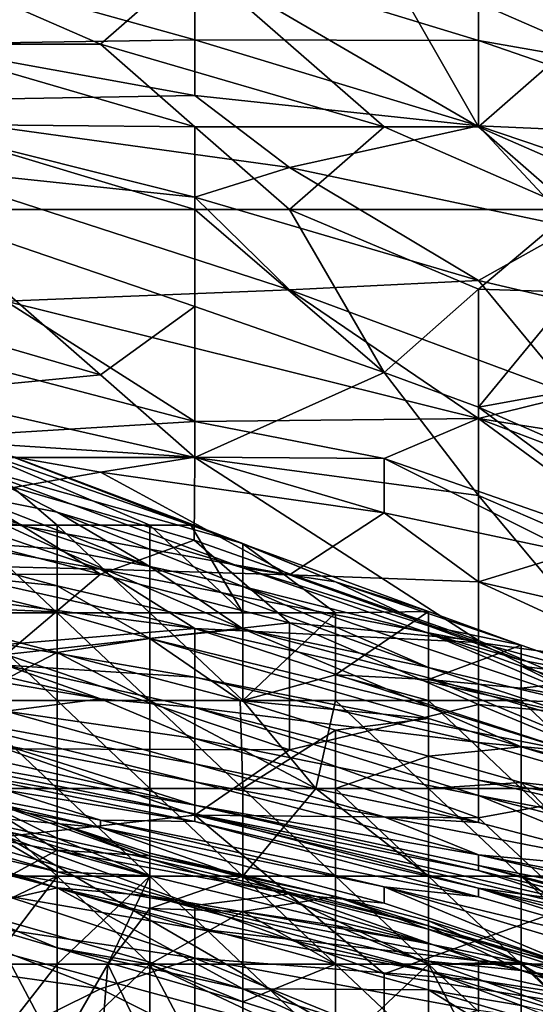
# Model space of a CAD drawing. Extents: x -161 to 11, y -10 to 160.
# Tile 473 of 496: x 0.8328 to 0.8572, y 0.2599 to 0.3064. Entities that reach past the tile are written whole.
import ezdxf

# ---------------------------------------------------------------- set-up
doc = ezdxf.new("R2010")
doc.units = 0

msp = doc.modelspace()

# ---------------------------------------------------------------- linework, layer by layer
for points in [[(0.841121, 0.309565, 0.580862), (0.841121, 0.305496, 0.569144), (0.827708, 0.309225, 0.57305)], [(0.841121, 0.309565, 0.580862), (0.854534, 0.309598, 0.588675), (0.854534, 0.305465, 0.576956)], [(0.841121, 0.305496, 0.569144), (0.841121, 0.309565, 0.580862), (0.854534, 0.305465, 0.576956)], [(0.854534, 0.309598, 0.588675), (0.872418, 0.306512, 0.592581), (0.872418, 0.302327, 0.580862)], [(0.854534, 0.305465, 0.576956), (0.854534, 0.309598, 0.588675), (0.872418, 0.302327, 0.580862)], [(0.841121, 0.305496, 0.569144), (0.827708, 0.305287, 0.56101), (0.827708, 0.309225, 0.57305)], [(0.83665, 0.305287, 0.735837), (0.841121, 0.309193, 0.737331), (0.827708, 0.309193, 0.736674)], [(0.83665, 0.305287, 0.735837), (0.827708, 0.309193, 0.736674), (0.827708, 0.305287, 0.735136)], [(0.850063, 0.30138, 0.735914), (0.841121, 0.309193, 0.737331), (0.83665, 0.305287, 0.735837)], [(0.854534, 0.30138, 0.736688), (0.850063, 0.309193, 0.737946), (0.841121, 0.309193, 0.737331)], [(0.841121, 0.309193, 0.737331), (0.850063, 0.30138, 0.735914), (0.854534, 0.30138, 0.736688)], [(0.850063, 0.309193, 0.737946), (0.859005, 0.305287, 0.738217), (0.859005, 0.309193, 0.738834)], [(0.850063, 0.309193, 0.737946), (0.854534, 0.30138, 0.736688), (0.859005, 0.305287, 0.738217)], [(0.827708, 0.305287, 0.56101), (0.841121, 0.305496, 0.569144), (0.841121, 0.30286, 0.561331)], [(0.841121, 0.305496, 0.569144), (0.854534, 0.305465, 0.576956), (0.854534, 0.301427, 0.565237)], [(0.841121, 0.30286, 0.561331), (0.841121, 0.305496, 0.569144), (0.854534, 0.301427, 0.565237)], [(0.854534, 0.305465, 0.576956), (0.872418, 0.302327, 0.580862), (0.867947, 0.30084, 0.57305)], [(0.854534, 0.301427, 0.565237), (0.854534, 0.305465, 0.576956), (0.867947, 0.30084, 0.57305)], [(0.841121, 0.30286, 0.561331), (0.823237, 0.302558, 0.549612), (0.827708, 0.305287, 0.56101)], [(0.827708, 0.305287, 0.735136), (0.841121, 0.30138, 0.734623), (0.83665, 0.305287, 0.735837)], [(0.827708, 0.305287, 0.735136), (0.827708, 0.301505, 0.733206), (0.841121, 0.30138, 0.734623)], [(0.841121, 0.30138, 0.734623), (0.850063, 0.30138, 0.735914), (0.83665, 0.305287, 0.735837)], [(0.863476, 0.297474, 0.737), (0.859005, 0.305287, 0.738217), (0.854534, 0.30138, 0.736688)], [(0.823237, 0.302558, 0.549612), (0.841121, 0.30286, 0.561331), (0.845592, 0.299464, 0.553519)], [(0.845592, 0.299464, 0.553519), (0.841121, 0.298058, 0.545706), (0.823237, 0.302558, 0.549612)], [(0.827708, 0.299485, 0.5418), (0.823237, 0.302558, 0.549612), (0.841121, 0.298058, 0.545706)], [(0.841121, 0.30286, 0.561331), (0.854534, 0.301427, 0.565237), (0.845592, 0.299464, 0.553519)], [(0.827708, 0.301505, 0.733206), (0.841121, 0.297474, 0.7326), (0.841121, 0.30138, 0.734623)], [(0.841121, 0.297474, 0.7326), (0.827708, 0.301505, 0.733206), (0.827708, 0.297474, 0.730295)], [(0.845592, 0.297474, 0.733434), (0.850063, 0.30138, 0.735914), (0.841121, 0.30138, 0.734623)], [(0.845592, 0.297474, 0.733434), (0.841121, 0.30138, 0.734623), (0.841121, 0.297474, 0.7326)], [(0.845592, 0.299464, 0.553519), (0.854534, 0.301427, 0.565237), (0.859005, 0.296624, 0.553519)], [(0.850063, 0.30138, 0.735914), (0.845592, 0.297474, 0.733434), (0.859005, 0.297474, 0.736046)], [(0.859005, 0.297474, 0.736046), (0.854534, 0.30138, 0.736688), (0.850063, 0.30138, 0.735914)], [(0.854534, 0.301427, 0.565237), (0.867947, 0.30084, 0.57305), (0.867947, 0.296891, 0.561331)], [(0.859005, 0.296624, 0.553519), (0.854534, 0.301427, 0.565237), (0.867947, 0.296891, 0.561331)], [(0.859005, 0.297474, 0.736046), (0.863476, 0.297474, 0.737), (0.854534, 0.30138, 0.736688)], [(0.841121, 0.298058, 0.545706), (0.845592, 0.293687, 0.533987), (0.827708, 0.299485, 0.5418)], [(0.832179, 0.293143, 0.522269), (0.827708, 0.299485, 0.5418), (0.845592, 0.293687, 0.533987)], [(0.841121, 0.298058, 0.545706), (0.845592, 0.299464, 0.553519), (0.854534, 0.294126, 0.5418)], [(0.845592, 0.299464, 0.553519), (0.859005, 0.296624, 0.553519), (0.854534, 0.294126, 0.5418)], [(0.845592, 0.293687, 0.533987), (0.841121, 0.298058, 0.545706), (0.854534, 0.294126, 0.5418)], [(0.841121, 0.292899, 0.7293), (0.841121, 0.297474, 0.7326), (0.827708, 0.297474, 0.730295)], [(0.841121, 0.292899, 0.7293), (0.827708, 0.297474, 0.730295), (0.83665, 0.289662, 0.724963)], [(0.827708, 0.297474, 0.730295), (0.827708, 0.292266, 0.725394), (0.83665, 0.289662, 0.724963)], [(0.841121, 0.297474, 0.7326), (0.841121, 0.292899, 0.7293), (0.850063, 0.289778, 0.7293)], [(0.850063, 0.289778, 0.7293), (0.845592, 0.297474, 0.733434), (0.841121, 0.297474, 0.7326)], [(0.854534, 0.293704, 0.733206), (0.859005, 0.297474, 0.736046), (0.845592, 0.297474, 0.733434)], [(0.854534, 0.293704, 0.733206), (0.845592, 0.297474, 0.733434), (0.850063, 0.289778, 0.7293)], [(0.859005, 0.297474, 0.736046), (0.854534, 0.293704, 0.733206), (0.859005, 0.293568, 0.734169)], [(0.859005, 0.296624, 0.553519), (0.863476, 0.292022, 0.5418), (0.854534, 0.294126, 0.5418)], [(0.832179, 0.293143, 0.522269), (0.845592, 0.293687, 0.533987), (0.854534, 0.287593, 0.518362)], [(0.845592, 0.293687, 0.533987), (0.854534, 0.294126, 0.5418), (0.859005, 0.288707, 0.526175)], [(0.845592, 0.293687, 0.533987), (0.859005, 0.288707, 0.526175), (0.854534, 0.287593, 0.518362)], [(0.854534, 0.288141, 0.7293), (0.854534, 0.293704, 0.733206), (0.850063, 0.289778, 0.7293)], [(0.863476, 0.292022, 0.5418), (0.859005, 0.288707, 0.526175), (0.854534, 0.294126, 0.5418)], [(0.859005, 0.293568, 0.734169), (0.854534, 0.293704, 0.733206), (0.854534, 0.288141, 0.7293)], [(0.863476, 0.289757, 0.733206), (0.859005, 0.293568, 0.734169), (0.854534, 0.288141, 0.7293)], [(0.827708, 0.290964, 0.51055), (0.832179, 0.293143, 0.522269), (0.841121, 0.287455, 0.506644)], [(0.841121, 0.287455, 0.506644), (0.832179, 0.293143, 0.522269), (0.854534, 0.287593, 0.518362)], [(0.841121, 0.292899, 0.7293), (0.83665, 0.289662, 0.724963), (0.841121, 0.285755, 0.722243)], [(0.850063, 0.289778, 0.7293), (0.841121, 0.292899, 0.7293), (0.841121, 0.285755, 0.722243)], [(0.83665, 0.289662, 0.724963), (0.827708, 0.292266, 0.725394), (0.827708, 0.288789, 0.721487)], [(0.827708, 0.290964, 0.51055), (0.841121, 0.287455, 0.506644), (0.827708, 0.286637, 0.491019)], [(0.827708, 0.288789, 0.721487), (0.841121, 0.285755, 0.722243), (0.83665, 0.289662, 0.724963)], [(0.854534, 0.283955, 0.725394), (0.850063, 0.289778, 0.7293), (0.841121, 0.285755, 0.722243)], [(0.854534, 0.288141, 0.7293), (0.850063, 0.289778, 0.7293), (0.854534, 0.283955, 0.725394)], [(0.868916, 0.281849, 0.7293), (0.863476, 0.289757, 0.733206), (0.854534, 0.288141, 0.7293)], [(0.841121, 0.285755, 0.722243), (0.827708, 0.288789, 0.721487), (0.827708, 0.285755, 0.717656)], [(0.854534, 0.287593, 0.518362), (0.859005, 0.288707, 0.526175), (0.867947, 0.285471, 0.522269)], [(0.867947, 0.278162, 0.725394), (0.854534, 0.288141, 0.7293), (0.854534, 0.283955, 0.725394)], [(0.854534, 0.288141, 0.7293), (0.867947, 0.278162, 0.725394), (0.868916, 0.281849, 0.7293)], [(0.841121, 0.287455, 0.506644), (0.841121, 0.285774, 0.498831), (0.827708, 0.286637, 0.491019)], [(0.841121, 0.287455, 0.506644), (0.854534, 0.287593, 0.518362), (0.850063, 0.2857, 0.506644)], [(0.841121, 0.285774, 0.498831), (0.841121, 0.287455, 0.506644), (0.850063, 0.2857, 0.506644)], [(0.850063, 0.2857, 0.506644), (0.854534, 0.287593, 0.518362), (0.863476, 0.281042, 0.498831)], [(0.867947, 0.285471, 0.522269), (0.867947, 0.282517, 0.51055), (0.854534, 0.287593, 0.518362)], [(0.854534, 0.287593, 0.518362), (0.867947, 0.282517, 0.51055), (0.863476, 0.281042, 0.498831)], [(0.843381, 0.281691, 0.221806), (0.830057, 0.286711, 0.221806), (0.830212, 0.28542, 0.22932)], [(0.840931, 0.282561, 0.218049), (0.830057, 0.286711, 0.221806), (0.843381, 0.281691, 0.221806)], [(0.830057, 0.286711, 0.221806), (0.840931, 0.282561, 0.218049), (0.830212, 0.286296, 0.218049)], [(0.827708, 0.286637, 0.491019), (0.841121, 0.285774, 0.498831), (0.83665, 0.285067, 0.491019)], [(0.827708, 0.286637, 0.491019), (0.83665, 0.285067, 0.491019), (0.827708, 0.283492, 0.475394)], [(0.838991, 0.282561, 0.217141), (0.830212, 0.286296, 0.218049), (0.840931, 0.282561, 0.218049)], [(0.838991, 0.282561, 0.217141), (0.834601, 0.282561, 0.215981), (0.830212, 0.286296, 0.218049)], [(0.830212, 0.282561, 0.215603), (0.830212, 0.286296, 0.218049), (0.834601, 0.282561, 0.215981)], [(0.814295, 0.286004, 0.713675), (0.827708, 0.280231, 0.709769), (0.83665, 0.280236, 0.713675)], [(0.83665, 0.280236, 0.713675), (0.827708, 0.285755, 0.717656), (0.814295, 0.286004, 0.713675)], [(0.850063, 0.283141, 0.494925), (0.83665, 0.285067, 0.491019), (0.841121, 0.285774, 0.498831)], [(0.841121, 0.285774, 0.498831), (0.850063, 0.2857, 0.506644), (0.850063, 0.283141, 0.494925)], [(0.827708, 0.285755, 0.717656), (0.841085, 0.281849, 0.717581), (0.841121, 0.285755, 0.722243)], [(0.827708, 0.285755, 0.717656), (0.83665, 0.280236, 0.713675), (0.841085, 0.281849, 0.717581)], [(0.834601, 0.283177, 0.233077), (0.843381, 0.280547, 0.22932), (0.830212, 0.28542, 0.22932)], [(0.843381, 0.280547, 0.22932), (0.843381, 0.281691, 0.221806), (0.830212, 0.28542, 0.22932)], [(0.830212, 0.284041, 0.236834), (0.834601, 0.283177, 0.233077), (0.830212, 0.28542, 0.22932)], [(0.841121, 0.285755, 0.722243), (0.841085, 0.281849, 0.717581), (0.854534, 0.277097, 0.717581)], [(0.854534, 0.277097, 0.717581), (0.854534, 0.283955, 0.725394), (0.841121, 0.285755, 0.722243)], [(0.850063, 0.2857, 0.506644), (0.863476, 0.281042, 0.498831), (0.859005, 0.281255, 0.494925)], [(0.850063, 0.283141, 0.494925), (0.850063, 0.2857, 0.506644), (0.859005, 0.281255, 0.494925)], [(0.827708, 0.283492, 0.475394), (0.83665, 0.285067, 0.491019), (0.845592, 0.280204, 0.475394)], [(0.83665, 0.285067, 0.491019), (0.850063, 0.283141, 0.494925), (0.845592, 0.280204, 0.475394)], [(0.830212, 0.283448, 0.240592), (0.838991, 0.280602, 0.240592), (0.830212, 0.284041, 0.236834)], [(0.838991, 0.280602, 0.240592), (0.834601, 0.283177, 0.233077), (0.830212, 0.284041, 0.236834)], [(0.863476, 0.273261, 0.717581), (0.867947, 0.278162, 0.725394), (0.854534, 0.283955, 0.725394)], [(0.854534, 0.277097, 0.717581), (0.863476, 0.273261, 0.717581), (0.854534, 0.283955, 0.725394)], [(0.825822, 0.282054, 0.25562), (0.834601, 0.281435, 0.244349), (0.830212, 0.283448, 0.240592)], [(0.827708, 0.282062, 0.467581), (0.827708, 0.283492, 0.475394), (0.83665, 0.28048, 0.467581)], [(0.845592, 0.280204, 0.475394), (0.83665, 0.28048, 0.467581), (0.827708, 0.283492, 0.475394)], [(0.834601, 0.281435, 0.244349), (0.838991, 0.280602, 0.240592), (0.830212, 0.283448, 0.240592)], [(0.843381, 0.279663, 0.236834), (0.834601, 0.283177, 0.233077), (0.838991, 0.280602, 0.240592)], [(0.843381, 0.279663, 0.236834), (0.843381, 0.280547, 0.22932), (0.834601, 0.283177, 0.233077)], [(0.850063, 0.283141, 0.494925), (0.854534, 0.279875, 0.483206), (0.845592, 0.280204, 0.475394)], [(0.850063, 0.283141, 0.494925), (0.859005, 0.281255, 0.494925), (0.854534, 0.279875, 0.483206)], [(0.834601, 0.282561, 0.215981), (0.834601, 0.278411, 0.214983), (0.830212, 0.282561, 0.215603)], [(0.830212, 0.278411, 0.215436), (0.830212, 0.282561, 0.215603), (0.834601, 0.278411, 0.214983)], [(0.834601, 0.282561, 0.215981), (0.838991, 0.282561, 0.217141), (0.838991, 0.278411, 0.214829)], [(0.838991, 0.278411, 0.214829), (0.834601, 0.278411, 0.214983), (0.834601, 0.282561, 0.215981)], [(0.843381, 0.278411, 0.214884), (0.838991, 0.278411, 0.214829), (0.838991, 0.282561, 0.217141)], [(0.838991, 0.282561, 0.217141), (0.840931, 0.282561, 0.218049), (0.843381, 0.278411, 0.214884)], [(0.843381, 0.281691, 0.221806), (0.843381, 0.281677, 0.218049), (0.840931, 0.282561, 0.218049)], [(0.843381, 0.278411, 0.214884), (0.840931, 0.282561, 0.218049), (0.843381, 0.281677, 0.218049)], [(0.834601, 0.27969, 0.25562), (0.825822, 0.282054, 0.25562), (0.825822, 0.280608, 0.263134)], [(0.825822, 0.282054, 0.25562), (0.834601, 0.27969, 0.25562), (0.834601, 0.281435, 0.244349)], [(0.827708, 0.282062, 0.467581), (0.83665, 0.28048, 0.467581), (0.827708, 0.2807, 0.459769)], [(0.83665, 0.280236, 0.713675), (0.845592, 0.277943, 0.714583), (0.841085, 0.281849, 0.717581)], [(0.841085, 0.281849, 0.717581), (0.845592, 0.277943, 0.714583), (0.854534, 0.277097, 0.717581)], [(0.843381, 0.280547, 0.22932), (0.84777, 0.279874, 0.221806), (0.843381, 0.281691, 0.221806)], [(0.84777, 0.279874, 0.221806), (0.843381, 0.281677, 0.218049), (0.843381, 0.281691, 0.221806)], [(0.85216, 0.278476, 0.218049), (0.843381, 0.281677, 0.218049), (0.84777, 0.279874, 0.221806)], [(0.84777, 0.278411, 0.215669), (0.843381, 0.281677, 0.218049), (0.85216, 0.278476, 0.218049)], [(0.84777, 0.278411, 0.215669), (0.843381, 0.278411, 0.214884), (0.843381, 0.281677, 0.218049)], [(0.843381, 0.277651, 0.251863), (0.834601, 0.281435, 0.244349), (0.834601, 0.27969, 0.25562)], [(0.843381, 0.277651, 0.251863), (0.838991, 0.280602, 0.240592), (0.834601, 0.281435, 0.244349)], [(0.859005, 0.281255, 0.494925), (0.872418, 0.275744, 0.483206), (0.854534, 0.279875, 0.483206)], [(0.827708, 0.2807, 0.459769), (0.841121, 0.277674, 0.455862), (0.827708, 0.279424, 0.451956)], [(0.83665, 0.28048, 0.467581), (0.841121, 0.277674, 0.455862), (0.827708, 0.2807, 0.459769)], [(0.834601, 0.27846, 0.263134), (0.834601, 0.27969, 0.25562), (0.825822, 0.280608, 0.263134)], [(0.834601, 0.27846, 0.263134), (0.825822, 0.280608, 0.263134), (0.825822, 0.278819, 0.266891)], [(0.832179, 0.276446, 0.705862), (0.83665, 0.280236, 0.713675), (0.827708, 0.280231, 0.709769)], [(0.845592, 0.277943, 0.714583), (0.83665, 0.280236, 0.713675), (0.832179, 0.276446, 0.705862)], [(0.845592, 0.280204, 0.475394), (0.854534, 0.277014, 0.467581), (0.83665, 0.28048, 0.467581)], [(0.83665, 0.28048, 0.467581), (0.854534, 0.277014, 0.467581), (0.841121, 0.277674, 0.455862)], [(0.85216, 0.275834, 0.244349), (0.838991, 0.280602, 0.240592), (0.843381, 0.277651, 0.251863)], [(0.85216, 0.275834, 0.244349), (0.843381, 0.279663, 0.236834), (0.838991, 0.280602, 0.240592)], [(0.85216, 0.277454, 0.22932), (0.843381, 0.280547, 0.22932), (0.843381, 0.279663, 0.236834)], [(0.843381, 0.280547, 0.22932), (0.85216, 0.277805, 0.225563), (0.84777, 0.279874, 0.221806)], [(0.85216, 0.277454, 0.22932), (0.85216, 0.277805, 0.225563), (0.843381, 0.280547, 0.22932)], [(0.854534, 0.279875, 0.483206), (0.854534, 0.277014, 0.467581), (0.845592, 0.280204, 0.475394)], [(0.85216, 0.277805, 0.225563), (0.85655, 0.276887, 0.218049), (0.84777, 0.279874, 0.221806)], [(0.85655, 0.276887, 0.218049), (0.85216, 0.278476, 0.218049), (0.84777, 0.279874, 0.221806)], [(0.854534, 0.279875, 0.483206), (0.872418, 0.275744, 0.483206), (0.863476, 0.27577, 0.471487)], [(0.863476, 0.27577, 0.471487), (0.854534, 0.277014, 0.467581), (0.854534, 0.279875, 0.483206)], [(0.827708, 0.279424, 0.451956), (0.841121, 0.277674, 0.455862), (0.832179, 0.276921, 0.440237)], [(0.834601, 0.27969, 0.25562), (0.834601, 0.27846, 0.263134), (0.838991, 0.277207, 0.263134)], [(0.838991, 0.277207, 0.263134), (0.843381, 0.277651, 0.251863), (0.834601, 0.27969, 0.25562)], [(0.85216, 0.275834, 0.244349), (0.860939, 0.273747, 0.236834), (0.843381, 0.279663, 0.236834)], [(0.860939, 0.273747, 0.236834), (0.85216, 0.277454, 0.22932), (0.843381, 0.279663, 0.236834)], [(0.834601, 0.276532, 0.266891), (0.825822, 0.278819, 0.266891), (0.830212, 0.274261, 0.269382)], [(0.825822, 0.278819, 0.266891), (0.834601, 0.276532, 0.266891), (0.834601, 0.27846, 0.263134)], [(0.830212, 0.278411, 0.215436), (0.834601, 0.278411, 0.214983), (0.834601, 0.274261, 0.215454)], [(0.834601, 0.274261, 0.215454), (0.830212, 0.274261, 0.216277), (0.830212, 0.278411, 0.215436)], [(0.834601, 0.27846, 0.263134), (0.834601, 0.276532, 0.266891), (0.838991, 0.277207, 0.263134)], [(0.834601, 0.278411, 0.214983), (0.838991, 0.278411, 0.214829), (0.838991, 0.274261, 0.214753)], [(0.834601, 0.274261, 0.215454), (0.834601, 0.278411, 0.214983), (0.838991, 0.274261, 0.214753)], [(0.843381, 0.278411, 0.214884), (0.843381, 0.274261, 0.214307), (0.838991, 0.278411, 0.214829)], [(0.838991, 0.274261, 0.214753), (0.838991, 0.278411, 0.214829), (0.843381, 0.274261, 0.214307)], [(0.843381, 0.278411, 0.214884), (0.84777, 0.278411, 0.215669), (0.843381, 0.274261, 0.214307)], [(0.84777, 0.278411, 0.215669), (0.84777, 0.275488, 0.214292), (0.843381, 0.274261, 0.214307)], [(0.84777, 0.275488, 0.214292), (0.84777, 0.278411, 0.215669), (0.85216, 0.278476, 0.218049)], [(0.84777, 0.275488, 0.214292), (0.85216, 0.278476, 0.218049), (0.85216, 0.275259, 0.214292)], [(0.85655, 0.276887, 0.218049), (0.85216, 0.275259, 0.214292), (0.85216, 0.278476, 0.218049)], [(0.823237, 0.277473, 0.432425), (0.83665, 0.27434, 0.424612), (0.814295, 0.278101, 0.424612)], [(0.83665, 0.27434, 0.424612), (0.832179, 0.273771, 0.408987), (0.814295, 0.278101, 0.424612)], [(0.832179, 0.276446, 0.705862), (0.845592, 0.271944, 0.705862), (0.845592, 0.277943, 0.714583)], [(0.845592, 0.277943, 0.714583), (0.854534, 0.274079, 0.713675), (0.854534, 0.277097, 0.717581)], [(0.845592, 0.277943, 0.714583), (0.845592, 0.271944, 0.705862), (0.854534, 0.274079, 0.713675)], [(0.832179, 0.275944, 0.432425), (0.83665, 0.27434, 0.424612), (0.823237, 0.277473, 0.432425)], [(0.841121, 0.277674, 0.455862), (0.841121, 0.275376, 0.440237), (0.832179, 0.276921, 0.440237)], [(0.838991, 0.277207, 0.263134), (0.85216, 0.273978, 0.259377), (0.843381, 0.277651, 0.251863)], [(0.863476, 0.272579, 0.451956), (0.841121, 0.277674, 0.455862), (0.854534, 0.277014, 0.467581)], [(0.863476, 0.272579, 0.451956), (0.859005, 0.27185, 0.440237), (0.841121, 0.277674, 0.455862)], [(0.841121, 0.277674, 0.455862), (0.859005, 0.27185, 0.440237), (0.841121, 0.275376, 0.440237)], [(0.85216, 0.275338, 0.248106), (0.85216, 0.275834, 0.244349), (0.843381, 0.277651, 0.251863)], [(0.85216, 0.273978, 0.259377), (0.85216, 0.275338, 0.248106), (0.843381, 0.277651, 0.251863)], [(0.85216, 0.277454, 0.22932), (0.85655, 0.276171, 0.225563), (0.85216, 0.277805, 0.225563)], [(0.85216, 0.277805, 0.225563), (0.85655, 0.276171, 0.225563), (0.85655, 0.276887, 0.218049)], [(0.85655, 0.27589, 0.22932), (0.85216, 0.277454, 0.22932), (0.860939, 0.273747, 0.236834)], [(0.85655, 0.27589, 0.22932), (0.85655, 0.276171, 0.225563), (0.85216, 0.277454, 0.22932)], [(0.834601, 0.276532, 0.266891), (0.843257, 0.274261, 0.266891), (0.838991, 0.277207, 0.263134)], [(0.85216, 0.273413, 0.263134), (0.838991, 0.277207, 0.263134), (0.843257, 0.274261, 0.266891)], [(0.85216, 0.273978, 0.259377), (0.838991, 0.277207, 0.263134), (0.85216, 0.273413, 0.263134)], [(0.854534, 0.277097, 0.717581), (0.854534, 0.274079, 0.713675), (0.863476, 0.273261, 0.717581)], [(0.863476, 0.27577, 0.471487), (0.867947, 0.27339, 0.463675), (0.854534, 0.277014, 0.467581)], [(0.854534, 0.277014, 0.467581), (0.867947, 0.27339, 0.463675), (0.863476, 0.272579, 0.451956)], [(0.830212, 0.274261, 0.269382), (0.834601, 0.274261, 0.268794), (0.834601, 0.276532, 0.266891)], [(0.841121, 0.275376, 0.440237), (0.832179, 0.275944, 0.432425), (0.832179, 0.276921, 0.440237)], [(0.834601, 0.276532, 0.266891), (0.838991, 0.274261, 0.267966), (0.843257, 0.274261, 0.266891)], [(0.834601, 0.276532, 0.266891), (0.834601, 0.274261, 0.268794), (0.838991, 0.274261, 0.267966)], [(0.85216, 0.275259, 0.214292), (0.85655, 0.276887, 0.218049), (0.85655, 0.274847, 0.214292)], [(0.85655, 0.276171, 0.225563), (0.860939, 0.275343, 0.218049), (0.85655, 0.276887, 0.218049)], [(0.85655, 0.274847, 0.214292), (0.85655, 0.276887, 0.218049), (0.860939, 0.275343, 0.218049)], [(0.832179, 0.276446, 0.705862), (0.832179, 0.271991, 0.69805), (0.845592, 0.271944, 0.705862)], [(0.85655, 0.276171, 0.225563), (0.85655, 0.27589, 0.22932), (0.860939, 0.275343, 0.218049)], [(0.841121, 0.273943, 0.428519), (0.832179, 0.275944, 0.432425), (0.841121, 0.275376, 0.440237)], [(0.832179, 0.275944, 0.432425), (0.841121, 0.273943, 0.428519), (0.83665, 0.27434, 0.424612)], [(0.85216, 0.275338, 0.248106), (0.865329, 0.271515, 0.244349), (0.85216, 0.275834, 0.244349)], [(0.865329, 0.271515, 0.244349), (0.860939, 0.273747, 0.236834), (0.85216, 0.275834, 0.244349)], [(0.860939, 0.275343, 0.218049), (0.85655, 0.27589, 0.22932), (0.865329, 0.272956, 0.22932)], [(0.860939, 0.273747, 0.236834), (0.865329, 0.272956, 0.22932), (0.85655, 0.27589, 0.22932)], [(0.854534, 0.272287, 0.436331), (0.841121, 0.273943, 0.428519), (0.841121, 0.275376, 0.440237)], [(0.859005, 0.27185, 0.440237), (0.854534, 0.272287, 0.436331), (0.841121, 0.275376, 0.440237)], [(0.84777, 0.275488, 0.214292), (0.84777, 0.274261, 0.213948), (0.843381, 0.274261, 0.214307)], [(0.85216, 0.275259, 0.214292), (0.85216, 0.274261, 0.213795), (0.84777, 0.275488, 0.214292)], [(0.85216, 0.274261, 0.213795), (0.84777, 0.274261, 0.213948), (0.84777, 0.275488, 0.214292)], [(0.865329, 0.269876, 0.259377), (0.85216, 0.275338, 0.248106), (0.85216, 0.273978, 0.259377)], [(0.865329, 0.269876, 0.259377), (0.865329, 0.271515, 0.244349), (0.85216, 0.275338, 0.248106)], [(0.85655, 0.274847, 0.214292), (0.85655, 0.274261, 0.213849), (0.85216, 0.275259, 0.214292)], [(0.85216, 0.274261, 0.213795), (0.85216, 0.275259, 0.214292), (0.85655, 0.274261, 0.213849)], [(0.85655, 0.274847, 0.214292), (0.860939, 0.275343, 0.218049), (0.860939, 0.274086, 0.214292)], [(0.85655, 0.274261, 0.213849), (0.85655, 0.274847, 0.214292), (0.860939, 0.274086, 0.214292)], [(0.830212, 0.274261, 0.216277), (0.834601, 0.274261, 0.215454), (0.834601, 0.270111, 0.216122)], [(0.830212, 0.270111, 0.216207), (0.830212, 0.274261, 0.216277), (0.834601, 0.270111, 0.216122)], [(0.834601, 0.270111, 0.270211), (0.834601, 0.274261, 0.268794), (0.830212, 0.274261, 0.269382)], [(0.834601, 0.270111, 0.270211), (0.830212, 0.274261, 0.269382), (0.830212, 0.270111, 0.270213)], [(0.83665, 0.27434, 0.424612), (0.841121, 0.272466, 0.412894), (0.832179, 0.273771, 0.408987)], [(0.838991, 0.270111, 0.270018), (0.838991, 0.274261, 0.267966), (0.834601, 0.274261, 0.268794)], [(0.834601, 0.274261, 0.268794), (0.834601, 0.270111, 0.270211), (0.838991, 0.270111, 0.270018)], [(0.834601, 0.274261, 0.215454), (0.838991, 0.274261, 0.214753), (0.838991, 0.270111, 0.215624)], [(0.838991, 0.270111, 0.215624), (0.834601, 0.270111, 0.216122), (0.834601, 0.274261, 0.215454)], [(0.83665, 0.27434, 0.424612), (0.841121, 0.273943, 0.428519), (0.841121, 0.272466, 0.412894)], [(0.843381, 0.270111, 0.269639), (0.838991, 0.274261, 0.267966), (0.838991, 0.270111, 0.270018)], [(0.843381, 0.270111, 0.269639), (0.843257, 0.274261, 0.266891), (0.838991, 0.274261, 0.267966)], [(0.838991, 0.274261, 0.214753), (0.843381, 0.274261, 0.214307), (0.846834, 0.270111, 0.214292)], [(0.846834, 0.270111, 0.214292), (0.838991, 0.270111, 0.215624), (0.838991, 0.274261, 0.214753)], [(0.843257, 0.274261, 0.266891), (0.84777, 0.272873, 0.266891), (0.85216, 0.273413, 0.263134)], [(0.84777, 0.272873, 0.266891), (0.843257, 0.274261, 0.266891), (0.843381, 0.270111, 0.269639)], [(0.843381, 0.274261, 0.214307), (0.84777, 0.274261, 0.213948), (0.846834, 0.270111, 0.214292)], [(0.846834, 0.270111, 0.214292), (0.84777, 0.274261, 0.213948), (0.85216, 0.270111, 0.213562)], [(0.84777, 0.274261, 0.213948), (0.85216, 0.274261, 0.213795), (0.85216, 0.270111, 0.213562)], [(0.85655, 0.274261, 0.213849), (0.85655, 0.270111, 0.212894), (0.85216, 0.274261, 0.213795)], [(0.85216, 0.270111, 0.213562), (0.85216, 0.274261, 0.213795), (0.85655, 0.270111, 0.212894)], [(0.85655, 0.270111, 0.212894), (0.85655, 0.274261, 0.213849), (0.860939, 0.270111, 0.212376)], [(0.860939, 0.274086, 0.214292), (0.860939, 0.270111, 0.212376), (0.85655, 0.274261, 0.213849)], [(0.841121, 0.271276, 0.397269), (0.827708, 0.273751, 0.397269), (0.832179, 0.273771, 0.408987)], [(0.827708, 0.273751, 0.397269), (0.841121, 0.271276, 0.397269), (0.841121, 0.270417, 0.381644)], [(0.827708, 0.273751, 0.397269), (0.841121, 0.270417, 0.381644), (0.832179, 0.272145, 0.381644)], [(0.832179, 0.273771, 0.408987), (0.841121, 0.272466, 0.412894), (0.841121, 0.271276, 0.397269)], [(0.854534, 0.270496, 0.420706), (0.841121, 0.273943, 0.428519), (0.854534, 0.272287, 0.436331)], [(0.854534, 0.269785, 0.412894), (0.841121, 0.273943, 0.428519), (0.854534, 0.270496, 0.420706)], [(0.841121, 0.273943, 0.428519), (0.854534, 0.269785, 0.412894), (0.841121, 0.272466, 0.412894)], [(0.854534, 0.268728, 0.705862), (0.854534, 0.274079, 0.713675), (0.845592, 0.271944, 0.705862)], [(0.865329, 0.269876, 0.259377), (0.85216, 0.273978, 0.259377), (0.85655, 0.272079, 0.263134)], [(0.85216, 0.273413, 0.263134), (0.85655, 0.272079, 0.263134), (0.85216, 0.273978, 0.259377)], [(0.854534, 0.274079, 0.713675), (0.863476, 0.270368, 0.713675), (0.863476, 0.273261, 0.717581)], [(0.854534, 0.274079, 0.713675), (0.854534, 0.268728, 0.705862), (0.863476, 0.270368, 0.713675)], [(0.84777, 0.272873, 0.266891), (0.85216, 0.271633, 0.266891), (0.85216, 0.273413, 0.263134)], [(0.85655, 0.272079, 0.263134), (0.85216, 0.273413, 0.263134), (0.85216, 0.271633, 0.266891)], [(0.84777, 0.270111, 0.269071), (0.84777, 0.272873, 0.266891), (0.843381, 0.270111, 0.269639)], [(0.85216, 0.271633, 0.266891), (0.84777, 0.272873, 0.266891), (0.84777, 0.270111, 0.269071)], [(0.83665, 0.268265, 0.307425), (0.814295, 0.272731, 0.311331), (0.827708, 0.270335, 0.311331)], [(0.83665, 0.268265, 0.307425), (0.827708, 0.269069, 0.299612), (0.814295, 0.272731, 0.311331)], [(0.841121, 0.269321, 0.3543), (0.841121, 0.268905, 0.338675), (0.823237, 0.272529, 0.342581)], [(0.827708, 0.272346, 0.366019), (0.841121, 0.269321, 0.3543), (0.823237, 0.272529, 0.342581)], [(0.823237, 0.272529, 0.342581), (0.841121, 0.268905, 0.338675), (0.827708, 0.27127, 0.326956)], [(0.841121, 0.269321, 0.3543), (0.827708, 0.272346, 0.366019), (0.832179, 0.272145, 0.381644)], [(0.841121, 0.272466, 0.412894), (0.854534, 0.269785, 0.412894), (0.854534, 0.268502, 0.397269)], [(0.841121, 0.272466, 0.412894), (0.854534, 0.268502, 0.397269), (0.841121, 0.271276, 0.397269)], [(0.859005, 0.27185, 0.440237), (0.867947, 0.268361, 0.428519), (0.854534, 0.272287, 0.436331)], [(0.854534, 0.272287, 0.436331), (0.867947, 0.268361, 0.428519), (0.854534, 0.270496, 0.420706)], [(0.832179, 0.272145, 0.381644), (0.841121, 0.270417, 0.381644), (0.841121, 0.269321, 0.3543)], [(0.841121, 0.268854, 0.69805), (0.845592, 0.271944, 0.705862), (0.832179, 0.271991, 0.69805)], [(0.832179, 0.271991, 0.69805), (0.832179, 0.267839, 0.690237), (0.841121, 0.268854, 0.69805)], [(0.845592, 0.271944, 0.705862), (0.841121, 0.268854, 0.69805), (0.854534, 0.268728, 0.705862)], [(0.85655, 0.270399, 0.266891), (0.85655, 0.272079, 0.263134), (0.85216, 0.271633, 0.266891)], [(0.865329, 0.269415, 0.263134), (0.85655, 0.272079, 0.263134), (0.85655, 0.270399, 0.266891)], [(0.865329, 0.269415, 0.263134), (0.865329, 0.269876, 0.259377), (0.85655, 0.272079, 0.263134)], [(0.85216, 0.270111, 0.268269), (0.85216, 0.271633, 0.266891), (0.84777, 0.270111, 0.269071)], [(0.85655, 0.270399, 0.266891), (0.85216, 0.271633, 0.266891), (0.85216, 0.270111, 0.268269)], [(0.841121, 0.268543, 0.326956), (0.827708, 0.27127, 0.326956), (0.841121, 0.268905, 0.338675)], [(0.841121, 0.268543, 0.326956), (0.832179, 0.270025, 0.319144), (0.827708, 0.27127, 0.326956)], [(0.841121, 0.271276, 0.397269), (0.850063, 0.268763, 0.38555), (0.841121, 0.270417, 0.381644)], [(0.850063, 0.268763, 0.38555), (0.841121, 0.271276, 0.397269), (0.854534, 0.268502, 0.397269)], [(0.841121, 0.270417, 0.381644), (0.854534, 0.266968, 0.369925), (0.841121, 0.269321, 0.3543)], [(0.854534, 0.266968, 0.369925), (0.841121, 0.270417, 0.381644), (0.850063, 0.268763, 0.38555)], [(0.867947, 0.268361, 0.428519), (0.872418, 0.266378, 0.420706), (0.854534, 0.270496, 0.420706)], [(0.854534, 0.270496, 0.420706), (0.872418, 0.266378, 0.420706), (0.854534, 0.269785, 0.412894)], [(0.832179, 0.270025, 0.319144), (0.83665, 0.268611, 0.311331), (0.827708, 0.270335, 0.311331)], [(0.83665, 0.268611, 0.311331), (0.83665, 0.268265, 0.307425), (0.827708, 0.270335, 0.311331)], [(0.830212, 0.270111, 0.216207), (0.834601, 0.270111, 0.216122), (0.834601, 0.265961, 0.216384)], [(0.830212, 0.265961, 0.215981), (0.830212, 0.270111, 0.216207), (0.834601, 0.265961, 0.216384)], [(0.830212, 0.270111, 0.270213), (0.834601, 0.265961, 0.269553), (0.834601, 0.270111, 0.270211)], [(0.834601, 0.265961, 0.269553), (0.830212, 0.270111, 0.270213), (0.830212, 0.265961, 0.26887)], [(0.832179, 0.270025, 0.319144), (0.841121, 0.268543, 0.326956), (0.83665, 0.268611, 0.311331)], [(0.838991, 0.270111, 0.215624), (0.838991, 0.265961, 0.216508), (0.834601, 0.270111, 0.216122)], [(0.838991, 0.265961, 0.216508), (0.834601, 0.265961, 0.216384), (0.834601, 0.270111, 0.216122)], [(0.838991, 0.265961, 0.269979), (0.838991, 0.270111, 0.270018), (0.834601, 0.270111, 0.270211)], [(0.838991, 0.265961, 0.269979), (0.834601, 0.270111, 0.270211), (0.834601, 0.265961, 0.269553)], [(0.843381, 0.265961, 0.270191), (0.843381, 0.270111, 0.269639), (0.838991, 0.270111, 0.270018)], [(0.843381, 0.265961, 0.270191), (0.838991, 0.270111, 0.270018), (0.838991, 0.265961, 0.269979)], [(0.838991, 0.270111, 0.215624), (0.846834, 0.270111, 0.214292), (0.843381, 0.265961, 0.216114)], [(0.843381, 0.265961, 0.216114), (0.838991, 0.265961, 0.216508), (0.838991, 0.270111, 0.215624)], [(0.843381, 0.270111, 0.269639), (0.84777, 0.265961, 0.270201), (0.84777, 0.270111, 0.269071)], [(0.843381, 0.270111, 0.269639), (0.843381, 0.265961, 0.270191), (0.84777, 0.265961, 0.270201)], [(0.843381, 0.265961, 0.216114), (0.846834, 0.270111, 0.214292), (0.85216, 0.265961, 0.214907)], [(0.85216, 0.270111, 0.213562), (0.85216, 0.265961, 0.214907), (0.846834, 0.270111, 0.214292)], [(0.84777, 0.270111, 0.269071), (0.85216, 0.265961, 0.270082), (0.85216, 0.270111, 0.268269)], [(0.85216, 0.265961, 0.270082), (0.84777, 0.270111, 0.269071), (0.84777, 0.265961, 0.270201)], [(0.85655, 0.265961, 0.269738), (0.85655, 0.270399, 0.266891), (0.85216, 0.270111, 0.268269)], [(0.85216, 0.270111, 0.268269), (0.85216, 0.265961, 0.270082), (0.85655, 0.265961, 0.269738)], [(0.85655, 0.270111, 0.212894), (0.85655, 0.265961, 0.214065), (0.85216, 0.270111, 0.213562)], [(0.85216, 0.265961, 0.214907), (0.85216, 0.270111, 0.213562), (0.85655, 0.265961, 0.214065)], [(0.859005, 0.26455, 0.701956), (0.863476, 0.270368, 0.713675), (0.854534, 0.268728, 0.705862)], [(0.860939, 0.265961, 0.269181), (0.85655, 0.270399, 0.266891), (0.85655, 0.265961, 0.269738)], [(0.865329, 0.267549, 0.266891), (0.85655, 0.270399, 0.266891), (0.860939, 0.265961, 0.269181)], [(0.85655, 0.270399, 0.266891), (0.865329, 0.267549, 0.266891), (0.865329, 0.269415, 0.263134)], [(0.85655, 0.270111, 0.212894), (0.860939, 0.270111, 0.212376), (0.860939, 0.265961, 0.21306)], [(0.860939, 0.265961, 0.21306), (0.85655, 0.265961, 0.214065), (0.85655, 0.270111, 0.212894)], [(0.830212, 0.269923, 0.236834), (0.830212, 0.269936, 0.233077), (0.834601, 0.268487, 0.233077)], [(0.834601, 0.267191, 0.22932), (0.834601, 0.268487, 0.233077), (0.830212, 0.269936, 0.233077)], [(0.830212, 0.269936, 0.233077), (0.832328, 0.265961, 0.22932), (0.834601, 0.267191, 0.22932)], [(0.830212, 0.268723, 0.244349), (0.830212, 0.269923, 0.236834), (0.834601, 0.267758, 0.240592)], [(0.834601, 0.267758, 0.240592), (0.830212, 0.269923, 0.236834), (0.838991, 0.266777, 0.236834)], [(0.830212, 0.269923, 0.236834), (0.834601, 0.268487, 0.233077), (0.838991, 0.266777, 0.236834)], [(0.872418, 0.265198, 0.408987), (0.854534, 0.269785, 0.412894), (0.872418, 0.266378, 0.420706)], [(0.854534, 0.269785, 0.412894), (0.872418, 0.265198, 0.408987), (0.863476, 0.266148, 0.393362)], [(0.854534, 0.269785, 0.412894), (0.863476, 0.266148, 0.393362), (0.854534, 0.268502, 0.397269)], [(0.845592, 0.265128, 0.295706), (0.827708, 0.269069, 0.299612), (0.83665, 0.268265, 0.307425)], [(0.845592, 0.265128, 0.295706), (0.827708, 0.268447, 0.295706), (0.827708, 0.269069, 0.299612)], [(0.841121, 0.269321, 0.3543), (0.854534, 0.266231, 0.350394), (0.841121, 0.268905, 0.338675)], [(0.854534, 0.266469, 0.358206), (0.854534, 0.266231, 0.350394), (0.841121, 0.269321, 0.3543)], [(0.854534, 0.266469, 0.358206), (0.841121, 0.269321, 0.3543), (0.854534, 0.266968, 0.369925)], [(0.830212, 0.264404, 0.263134), (0.821433, 0.268866, 0.259377), (0.834601, 0.265415, 0.259377)], [(0.821433, 0.268866, 0.259377), (0.825822, 0.268234, 0.25562), (0.834601, 0.265415, 0.259377)], [(0.830212, 0.268723, 0.244349), (0.834601, 0.266164, 0.251863), (0.825822, 0.268712, 0.251863)], [(0.825822, 0.268712, 0.251863), (0.834601, 0.266164, 0.251863), (0.825822, 0.268234, 0.25562)], [(0.834601, 0.266164, 0.251863), (0.830212, 0.268723, 0.244349), (0.838991, 0.265975, 0.244349)], [(0.830212, 0.268723, 0.244349), (0.834601, 0.267758, 0.240592), (0.838991, 0.265975, 0.244349)], [(0.850063, 0.261343, 0.690237), (0.841121, 0.268854, 0.69805), (0.832179, 0.267839, 0.690237)], [(0.841121, 0.268543, 0.326956), (0.854534, 0.264987, 0.315237), (0.83665, 0.268611, 0.311331)], [(0.83665, 0.268611, 0.311331), (0.850063, 0.265455, 0.307425), (0.83665, 0.268265, 0.307425)], [(0.854534, 0.264987, 0.315237), (0.850063, 0.265455, 0.307425), (0.83665, 0.268611, 0.311331)], [(0.854534, 0.266231, 0.350394), (0.859005, 0.264776, 0.338675), (0.841121, 0.268905, 0.338675)], [(0.841121, 0.268905, 0.338675), (0.859005, 0.264776, 0.338675), (0.854534, 0.26539, 0.32305)], [(0.841121, 0.268905, 0.338675), (0.854534, 0.26539, 0.32305), (0.841121, 0.268543, 0.326956)], [(0.841121, 0.268854, 0.69805), (0.859005, 0.26455, 0.701956), (0.854534, 0.268728, 0.705862)], [(0.841121, 0.268854, 0.69805), (0.850063, 0.261343, 0.690237), (0.859005, 0.26455, 0.701956)], [(0.854534, 0.268502, 0.397269), (0.863476, 0.266148, 0.393362), (0.850063, 0.268763, 0.38555)], [(0.850063, 0.268763, 0.38555), (0.863476, 0.266148, 0.393362), (0.854534, 0.266968, 0.369925)], [(0.825822, 0.268234, 0.25562), (0.834601, 0.266164, 0.251863), (0.834601, 0.265415, 0.259377)], [(0.845592, 0.265128, 0.295706), (0.841121, 0.264573, 0.287894), (0.827708, 0.268447, 0.295706)], [(0.832179, 0.266118, 0.287894), (0.827708, 0.268447, 0.295706), (0.841121, 0.264573, 0.287894)], [(0.834601, 0.268487, 0.233077), (0.838991, 0.26692, 0.22932), (0.838991, 0.267053, 0.233077)], [(0.834601, 0.268487, 0.233077), (0.834601, 0.267191, 0.22932), (0.838991, 0.26692, 0.22932)], [(0.834601, 0.268487, 0.233077), (0.838991, 0.267053, 0.233077), (0.838991, 0.266777, 0.236834)], [(0.850063, 0.265455, 0.307425), (0.850063, 0.264684, 0.299612), (0.83665, 0.268265, 0.307425)], [(0.83665, 0.268265, 0.307425), (0.850063, 0.264684, 0.299612), (0.845592, 0.265128, 0.295706)], [(0.854534, 0.26539, 0.32305), (0.854534, 0.264987, 0.315237), (0.841121, 0.268543, 0.326956)], [(0.832179, 0.267839, 0.690237), (0.83216, 0.262318, 0.678519), (0.850063, 0.257465, 0.682425)], [(0.832179, 0.267839, 0.690237), (0.850063, 0.257465, 0.682425), (0.850063, 0.261343, 0.690237)], [(0.838991, 0.265975, 0.244349), (0.834601, 0.267758, 0.240592), (0.838991, 0.266777, 0.236834)], [(0.832328, 0.265961, 0.22932), (0.834601, 0.265961, 0.227764), (0.834601, 0.267191, 0.22932)], [(0.834601, 0.267191, 0.22932), (0.838991, 0.265961, 0.226615), (0.838991, 0.26692, 0.22932)], [(0.834601, 0.267191, 0.22932), (0.834601, 0.265961, 0.227764), (0.838991, 0.265961, 0.226615)], [(0.838991, 0.267053, 0.233077), (0.838991, 0.26692, 0.22932), (0.843381, 0.265961, 0.228805)], [(0.838991, 0.266777, 0.236834), (0.838991, 0.267053, 0.233077), (0.85216, 0.263625, 0.233077)], [(0.838991, 0.267053, 0.233077), (0.84777, 0.265009, 0.22932), (0.85216, 0.263625, 0.233077)], [(0.838991, 0.267053, 0.233077), (0.843381, 0.265961, 0.228805), (0.84777, 0.265009, 0.22932)], [(0.838991, 0.26692, 0.22932), (0.838991, 0.265961, 0.226615), (0.843381, 0.265961, 0.228805)], [(0.838991, 0.265975, 0.244349), (0.838991, 0.266777, 0.236834), (0.85216, 0.262786, 0.240592)], [(0.85216, 0.262786, 0.240592), (0.838991, 0.266777, 0.236834), (0.85216, 0.263625, 0.233077)], [(0.863476, 0.265217, 0.377737), (0.867947, 0.263845, 0.373831), (0.854534, 0.266968, 0.369925)], [(0.854534, 0.266469, 0.358206), (0.854534, 0.266968, 0.369925), (0.867947, 0.263845, 0.373831)], [(0.863476, 0.266148, 0.393362), (0.863476, 0.265217, 0.377737), (0.854534, 0.266968, 0.369925)], [(0.854534, 0.266469, 0.358206), (0.863476, 0.263983, 0.350394), (0.854534, 0.266231, 0.350394)], [(0.872418, 0.261879, 0.358206), (0.854534, 0.266469, 0.358206), (0.867947, 0.263845, 0.373831)], [(0.872418, 0.261879, 0.358206), (0.863476, 0.263983, 0.350394), (0.854534, 0.266469, 0.358206)], [(0.854534, 0.266231, 0.350394), (0.863476, 0.263983, 0.350394), (0.859005, 0.264776, 0.338675)], [(0.834601, 0.265961, 0.269553), (0.830212, 0.265961, 0.26887), (0.830212, 0.263866, 0.266891)], [(0.834601, 0.262578, 0.266891), (0.834601, 0.265961, 0.269553), (0.830212, 0.263866, 0.266891)], [(0.830212, 0.265961, 0.215981), (0.834601, 0.265961, 0.216384), (0.834601, 0.257661, 0.21679)], [(0.834601, 0.257661, 0.21679), (0.830212, 0.257661, 0.216251), (0.830212, 0.265961, 0.215981)], [(0.831443, 0.26181, 0.22932), (0.834601, 0.265961, 0.227764), (0.832328, 0.265961, 0.22932)], [(0.831443, 0.26181, 0.22932), (0.834601, 0.26181, 0.22672), (0.834601, 0.265961, 0.227764)], [(0.832179, 0.266118, 0.287894), (0.841121, 0.264573, 0.287894), (0.841121, 0.263496, 0.283987)], [(0.841121, 0.263496, 0.283987), (0.832179, 0.265041, 0.283987), (0.832179, 0.266118, 0.287894)], [(0.838991, 0.265035, 0.251863), (0.834601, 0.266164, 0.251863), (0.838991, 0.265975, 0.244349)], [(0.834601, 0.265415, 0.259377), (0.834601, 0.266164, 0.251863), (0.838991, 0.265035, 0.251863)], [(0.838991, 0.265961, 0.226615), (0.834601, 0.265961, 0.227764), (0.834601, 0.26181, 0.22672)], [(0.836996, 0.26181, 0.225563), (0.838991, 0.265961, 0.226615), (0.834601, 0.26181, 0.22672)], [(0.838991, 0.265961, 0.216508), (0.838991, 0.26181, 0.216832), (0.834601, 0.265961, 0.216384)], [(0.834601, 0.257661, 0.21679), (0.834601, 0.265961, 0.216384), (0.838991, 0.26181, 0.216832)], [(0.838991, 0.265961, 0.269979), (0.834601, 0.265961, 0.269553), (0.838991, 0.26181, 0.267488)], [(0.838991, 0.26181, 0.267488), (0.834601, 0.265961, 0.269553), (0.834601, 0.262578, 0.266891)], [(0.836996, 0.26181, 0.225563), (0.838991, 0.264439, 0.225563), (0.838991, 0.265961, 0.226615)], [(0.838991, 0.265035, 0.251863), (0.838991, 0.265975, 0.244349), (0.85216, 0.262786, 0.240592)], [(0.843381, 0.26181, 0.268611), (0.843381, 0.265961, 0.270191), (0.838991, 0.265961, 0.269979)], [(0.838991, 0.265961, 0.269979), (0.838991, 0.26181, 0.267488), (0.843381, 0.26181, 0.268611)], [(0.843381, 0.265961, 0.228805), (0.838991, 0.265961, 0.226615), (0.838991, 0.264439, 0.225563)], [(0.838991, 0.264439, 0.225563), (0.843381, 0.264298, 0.225563), (0.843381, 0.265961, 0.228805)], [(0.843381, 0.265961, 0.216114), (0.843381, 0.26181, 0.216625), (0.838991, 0.265961, 0.216508)], [(0.843381, 0.26181, 0.216625), (0.838991, 0.26181, 0.216832), (0.838991, 0.265961, 0.216508)], [(0.843381, 0.265961, 0.228805), (0.843381, 0.264298, 0.225563), (0.84777, 0.265009, 0.22932)], [(0.843381, 0.265961, 0.216114), (0.85216, 0.265961, 0.214907), (0.85216, 0.26181, 0.215974)], [(0.85216, 0.26181, 0.215974), (0.843381, 0.26181, 0.216625), (0.843381, 0.265961, 0.216114)], [(0.84777, 0.26181, 0.269419), (0.84777, 0.265961, 0.270201), (0.843381, 0.265961, 0.270191)], [(0.84777, 0.26181, 0.269419), (0.843381, 0.265961, 0.270191), (0.843381, 0.26181, 0.268611)], [(0.84777, 0.265961, 0.270201), (0.85216, 0.26181, 0.269893), (0.85216, 0.265961, 0.270082)], [(0.85216, 0.26181, 0.269893), (0.84777, 0.265961, 0.270201), (0.84777, 0.26181, 0.269419)], [(0.85655, 0.26181, 0.27019), (0.85655, 0.265961, 0.269738), (0.85216, 0.265961, 0.270082)], [(0.85655, 0.26181, 0.27019), (0.85216, 0.265961, 0.270082), (0.85216, 0.26181, 0.269893)], [(0.85216, 0.26181, 0.215974), (0.85216, 0.265961, 0.214907), (0.85655, 0.26181, 0.215406)], [(0.85655, 0.265961, 0.214065), (0.85655, 0.26181, 0.215406), (0.85216, 0.265961, 0.214907)], [(0.860939, 0.26181, 0.270265), (0.85655, 0.265961, 0.269738), (0.85655, 0.26181, 0.27019)], [(0.85655, 0.26181, 0.215406), (0.85655, 0.265961, 0.214065), (0.862108, 0.26181, 0.214292)], [(0.860939, 0.265961, 0.21306), (0.862108, 0.26181, 0.214292), (0.85655, 0.265961, 0.214065)], [(0.860939, 0.26181, 0.270265), (0.860939, 0.265961, 0.269181), (0.85655, 0.265961, 0.269738)], [(0.843381, 0.260634, 0.263134), (0.830212, 0.264404, 0.263134), (0.834601, 0.265415, 0.259377)], [(0.843381, 0.260634, 0.263134), (0.834601, 0.265415, 0.259377), (0.85216, 0.260595, 0.259377)], [(0.85216, 0.260595, 0.259377), (0.834601, 0.265415, 0.259377), (0.85216, 0.261483, 0.251863)], [(0.834601, 0.265415, 0.259377), (0.838991, 0.265035, 0.251863), (0.85216, 0.261483, 0.251863)], [(0.854534, 0.264987, 0.315237), (0.867947, 0.261144, 0.307425), (0.850063, 0.265455, 0.307425)], [(0.859005, 0.261717, 0.2918), (0.850063, 0.264684, 0.299612), (0.850063, 0.265455, 0.307425)], [(0.867947, 0.260129, 0.295706), (0.850063, 0.265455, 0.307425), (0.867947, 0.261144, 0.307425)], [(0.850063, 0.265455, 0.307425), (0.867947, 0.260129, 0.295706), (0.859005, 0.261717, 0.2918)], [(0.867947, 0.261144, 0.307425), (0.854534, 0.264987, 0.315237), (0.854534, 0.26539, 0.32305)], [(0.859005, 0.264776, 0.338675), (0.867947, 0.26239, 0.334769), (0.854534, 0.26539, 0.32305)], [(0.867947, 0.26239, 0.334769), (0.867947, 0.26181, 0.319144), (0.854534, 0.26539, 0.32305)], [(0.854534, 0.26539, 0.32305), (0.867947, 0.26181, 0.319144), (0.867947, 0.261144, 0.307425)], [(0.827708, 0.264106, 0.280081), (0.832179, 0.265041, 0.283987), (0.841121, 0.262083, 0.280081)], [(0.832179, 0.265041, 0.283987), (0.841121, 0.263496, 0.283987), (0.841121, 0.262083, 0.280081)], [(0.85216, 0.261483, 0.251863), (0.838991, 0.265035, 0.251863), (0.85216, 0.261942, 0.248106)], [(0.85216, 0.261942, 0.248106), (0.838991, 0.265035, 0.251863), (0.85216, 0.262786, 0.240592)], [(0.845592, 0.265128, 0.295706), (0.854534, 0.261967, 0.287894), (0.841121, 0.264573, 0.287894)], [(0.84777, 0.263639, 0.225563), (0.84777, 0.265009, 0.22932), (0.843381, 0.264298, 0.225563)], [(0.850063, 0.264684, 0.299612), (0.859005, 0.261717, 0.2918), (0.845592, 0.265128, 0.295706)], [(0.859005, 0.261717, 0.2918), (0.854534, 0.261967, 0.287894), (0.845592, 0.265128, 0.295706)], [(0.84777, 0.265009, 0.22932), (0.84777, 0.263639, 0.225563), (0.85655, 0.261907, 0.225563)], [(0.85216, 0.263625, 0.233077), (0.84777, 0.265009, 0.22932), (0.85216, 0.263852, 0.22932)], [(0.84777, 0.265009, 0.22932), (0.85655, 0.261907, 0.225563), (0.85216, 0.263852, 0.22932)], [(0.830212, 0.263866, 0.266891), (0.830212, 0.264404, 0.263134), (0.834601, 0.262578, 0.266891)], [(0.834601, 0.262578, 0.266891), (0.830212, 0.264404, 0.263134), (0.843381, 0.260634, 0.263134)], [(0.838991, 0.264439, 0.225563), (0.836996, 0.26181, 0.225563), (0.838991, 0.26181, 0.225008)], [(0.843381, 0.264298, 0.225563), (0.838991, 0.264439, 0.225563), (0.838991, 0.26181, 0.225008)], [(0.841121, 0.263496, 0.283987), (0.841121, 0.264573, 0.287894), (0.854534, 0.261967, 0.287894)], [(0.850063, 0.261343, 0.690237), (0.859005, 0.259929, 0.694144), (0.859005, 0.26455, 0.701956)], [(0.823237, 0.262524, 0.276175), (0.827708, 0.264106, 0.280081), (0.83665, 0.260636, 0.276175)], [(0.841121, 0.262083, 0.280081), (0.83665, 0.260636, 0.276175), (0.827708, 0.264106, 0.280081)], [(0.838991, 0.26181, 0.225008), (0.84777, 0.26181, 0.224563), (0.843381, 0.264298, 0.225563)], [(0.84777, 0.26181, 0.224563), (0.84777, 0.263639, 0.225563), (0.843381, 0.264298, 0.225563)], [(0.854534, 0.261052, 0.283987), (0.841121, 0.262083, 0.280081), (0.841121, 0.263496, 0.283987)], [(0.854534, 0.261967, 0.287894), (0.854534, 0.261052, 0.283987), (0.841121, 0.263496, 0.283987)], [(0.85216, 0.26181, 0.224616), (0.85655, 0.261907, 0.225563), (0.84777, 0.263639, 0.225563)], [(0.85216, 0.26181, 0.224616), (0.84777, 0.263639, 0.225563), (0.84777, 0.26181, 0.224563)], [(0.85216, 0.263625, 0.233077), (0.85216, 0.263852, 0.22932), (0.860939, 0.26107, 0.22932)], [(0.85216, 0.263852, 0.22932), (0.85655, 0.261907, 0.225563), (0.860939, 0.26107, 0.22932)], [(0.85216, 0.263625, 0.233077), (0.85655, 0.261506, 0.240592), (0.85216, 0.262786, 0.240592)], [(0.85655, 0.261506, 0.240592), (0.85216, 0.263625, 0.233077), (0.860939, 0.260833, 0.233077)], [(0.860939, 0.260833, 0.233077), (0.85216, 0.263625, 0.233077), (0.860939, 0.26107, 0.22932)], [(0.832179, 0.258412, 0.272765), (0.823237, 0.262524, 0.276175), (0.83665, 0.260636, 0.276175)], [(0.834601, 0.262578, 0.266891), (0.843381, 0.260634, 0.263134), (0.843381, 0.260026, 0.266891)], [(0.838991, 0.26181, 0.267488), (0.834601, 0.262578, 0.266891), (0.843381, 0.260026, 0.266891)], [(0.85216, 0.261942, 0.248106), (0.85216, 0.262786, 0.240592), (0.85655, 0.261506, 0.240592)], [(0.850063, 0.257465, 0.682425), (0.83216, 0.262318, 0.678519), (0.832179, 0.258412, 0.669183)], [(0.83665, 0.260636, 0.276175), (0.841121, 0.262083, 0.280081), (0.841121, 0.258412, 0.274161)], [(0.841121, 0.262083, 0.280081), (0.854534, 0.261052, 0.283987), (0.854534, 0.259608, 0.280081)], [(0.854534, 0.259608, 0.280081), (0.850063, 0.258463, 0.276175), (0.841121, 0.262083, 0.280081)], [(0.841121, 0.258412, 0.274161), (0.841121, 0.262083, 0.280081), (0.850063, 0.258463, 0.276175)], [(0.831363, 0.257661, 0.22932), (0.834601, 0.26181, 0.22672), (0.831443, 0.26181, 0.22932)], [(0.831363, 0.257661, 0.22932), (0.834601, 0.257661, 0.226416), (0.834601, 0.26181, 0.22672)], [(0.836996, 0.26181, 0.225563), (0.834601, 0.26181, 0.22672), (0.834601, 0.257661, 0.226416)], [(0.834601, 0.257661, 0.226416), (0.836339, 0.25351, 0.225563), (0.836996, 0.26181, 0.225563)], [(0.834601, 0.257661, 0.21679), (0.838991, 0.26181, 0.216832), (0.838991, 0.24521, 0.217255)], [(0.836339, 0.25351, 0.225563), (0.838991, 0.257661, 0.224931), (0.836996, 0.26181, 0.225563)], [(0.838991, 0.257661, 0.224931), (0.838991, 0.26181, 0.225008), (0.836996, 0.26181, 0.225563)], [(0.838991, 0.26181, 0.225008), (0.84777, 0.257661, 0.224271), (0.84777, 0.26181, 0.224563)], [(0.843381, 0.260026, 0.266891), (0.843381, 0.26181, 0.268611), (0.838991, 0.26181, 0.267488)], [(0.838991, 0.257661, 0.224931), (0.84777, 0.257661, 0.224271), (0.838991, 0.26181, 0.225008)], [(0.843381, 0.25351, 0.216777), (0.838991, 0.26181, 0.216832), (0.843381, 0.26181, 0.216625)], [(0.843381, 0.25351, 0.216777), (0.838991, 0.24521, 0.217255), (0.838991, 0.26181, 0.216832)], [(0.84777, 0.257661, 0.216307), (0.843381, 0.26181, 0.216625), (0.85216, 0.26181, 0.215974)], [(0.84777, 0.26181, 0.269419), (0.843381, 0.26181, 0.268611), (0.843381, 0.260026, 0.266891)], [(0.84777, 0.258636, 0.266891), (0.84777, 0.26181, 0.269419), (0.843381, 0.260026, 0.266891)], [(0.843381, 0.25351, 0.216777), (0.843381, 0.26181, 0.216625), (0.84777, 0.257661, 0.216307)], [(0.85216, 0.26181, 0.269893), (0.84777, 0.26181, 0.269419), (0.85216, 0.257661, 0.267386)], [(0.84777, 0.26181, 0.269419), (0.84777, 0.258636, 0.266891), (0.85216, 0.257661, 0.267386)], [(0.84777, 0.26181, 0.224563), (0.85216, 0.257661, 0.223826), (0.85216, 0.26181, 0.224616)], [(0.85216, 0.257661, 0.223826), (0.84777, 0.26181, 0.224563), (0.84777, 0.257661, 0.224271)], [(0.85655, 0.25351, 0.21532), (0.84777, 0.257661, 0.216307), (0.85216, 0.26181, 0.215974)], [(0.85216, 0.261942, 0.248106), (0.860939, 0.25879, 0.251863), (0.85216, 0.261483, 0.251863)], [(0.860939, 0.25879, 0.251863), (0.85216, 0.261942, 0.248106), (0.860939, 0.260019, 0.240592)], [(0.85216, 0.261942, 0.248106), (0.85655, 0.261506, 0.240592), (0.860939, 0.260019, 0.240592)], [(0.85655, 0.257661, 0.22328), (0.85655, 0.261907, 0.225563), (0.85216, 0.26181, 0.224616)], [(0.85655, 0.257661, 0.26866), (0.85655, 0.26181, 0.27019), (0.85216, 0.26181, 0.269893)], [(0.85655, 0.257661, 0.26866), (0.85216, 0.26181, 0.269893), (0.85216, 0.257661, 0.267386)], [(0.85655, 0.257661, 0.22328), (0.85216, 0.26181, 0.224616), (0.85216, 0.257661, 0.223826)], [(0.85655, 0.25351, 0.21532), (0.85216, 0.26181, 0.215974), (0.85655, 0.26181, 0.215406)], [(0.867947, 0.259003, 0.287894), (0.854534, 0.261967, 0.287894), (0.859005, 0.261717, 0.2918)], [(0.854534, 0.261052, 0.283987), (0.854534, 0.261967, 0.287894), (0.867947, 0.259003, 0.287894)], [(0.85655, 0.261907, 0.225563), (0.860939, 0.260585, 0.225563), (0.860939, 0.26107, 0.22932)], [(0.85655, 0.261907, 0.225563), (0.85655, 0.257661, 0.22328), (0.860939, 0.257661, 0.222803)], [(0.860939, 0.260585, 0.225563), (0.85655, 0.261907, 0.225563), (0.860939, 0.257661, 0.222803)], [(0.85655, 0.26181, 0.215406), (0.862108, 0.26181, 0.214292), (0.863665, 0.257661, 0.214292)], [(0.85655, 0.25351, 0.21532), (0.85655, 0.26181, 0.215406), (0.863665, 0.257661, 0.214292)], [(0.85655, 0.26181, 0.27019), (0.860939, 0.257661, 0.269478), (0.860939, 0.26181, 0.270265)], [(0.860939, 0.257661, 0.269478), (0.85655, 0.26181, 0.27019), (0.85655, 0.257661, 0.26866)], [(0.850063, 0.261343, 0.690237), (0.850063, 0.257465, 0.682425), (0.859005, 0.259929, 0.694144)], [(0.85216, 0.260595, 0.259377), (0.85216, 0.261483, 0.251863), (0.85655, 0.259844, 0.25562)], [(0.85655, 0.259844, 0.25562), (0.85216, 0.261483, 0.251863), (0.860939, 0.25879, 0.251863)], [(0.860939, 0.260833, 0.233077), (0.860939, 0.260019, 0.240592), (0.85655, 0.261506, 0.240592)], [(0.841121, 0.258412, 0.274161), (0.832179, 0.258412, 0.272765), (0.83665, 0.260636, 0.276175)], [(0.84777, 0.258636, 0.266891), (0.843381, 0.260634, 0.263134), (0.860939, 0.255233, 0.263134)], [(0.860939, 0.255233, 0.263134), (0.843381, 0.260634, 0.263134), (0.85216, 0.260595, 0.259377)], [(0.843381, 0.260026, 0.266891), (0.843381, 0.260634, 0.263134), (0.84777, 0.258636, 0.266891)], [(0.854534, 0.261052, 0.283987), (0.867947, 0.259003, 0.287894), (0.872418, 0.257156, 0.283987)], [(0.854534, 0.259608, 0.280081), (0.854534, 0.261052, 0.283987), (0.872418, 0.257156, 0.283987)], [(0.85216, 0.260595, 0.259377), (0.862086, 0.257661, 0.259377), (0.860939, 0.255233, 0.263134)], [(0.85216, 0.260595, 0.259377), (0.85655, 0.259844, 0.25562), (0.862086, 0.257661, 0.259377)], [(0.859005, 0.253821, 0.682425), (0.859005, 0.259929, 0.694144), (0.850063, 0.257465, 0.682425)]]:
    msp.add_3dface(points)

doc.saveas('drawing.dxf')
